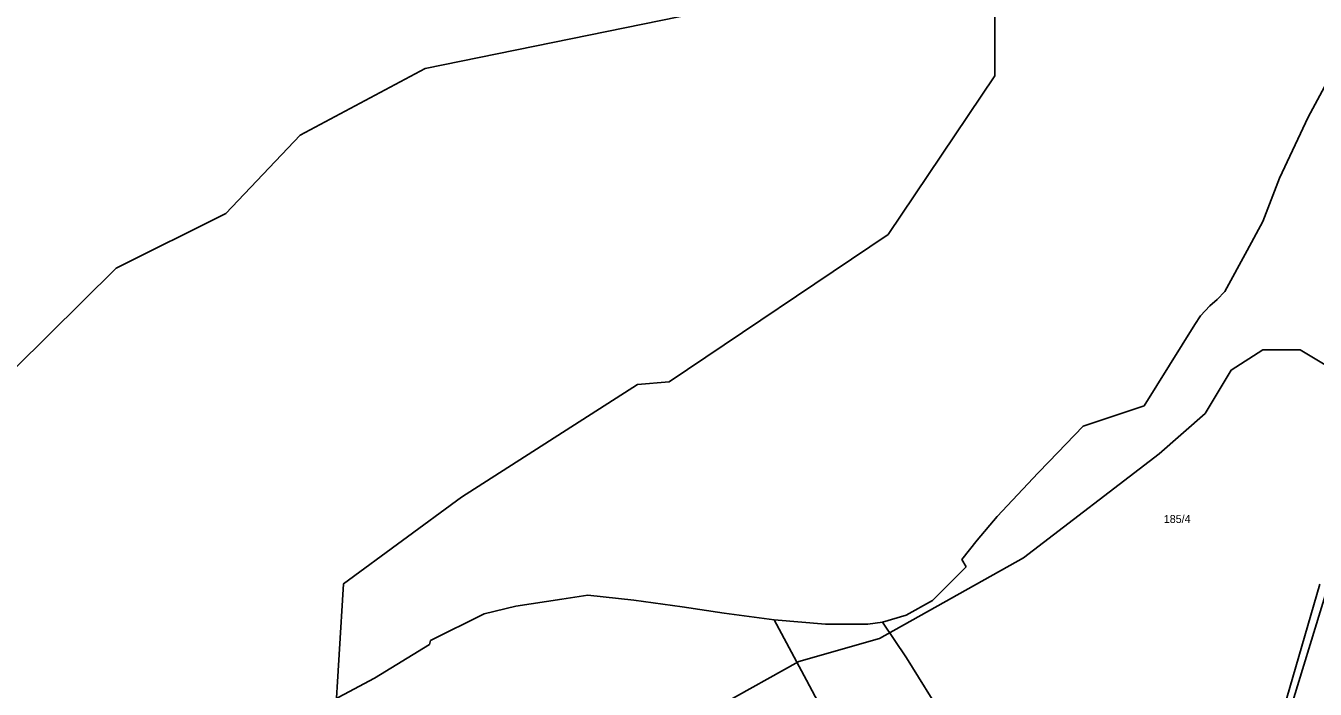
# Model space of a CAD drawing. Extents: x -564810 to -550519, y -1045831 to -1034011.
# Drawn here: x -554457 to -553635, y -1035452 to -1035030 of the extents above; entities that cross this region are included whole.
import ezdxf

# ---------------------------------------------------------------- set-up
doc = ezdxf.new("R2010")
doc.units = 0
for name, color, linetype in [('KN stav', 7, 'Continuous'), ('Parcelní čísla', 7, 'Continuous'), ('STG', 7, 'Continuous'), ('Vrstva 16', 7, 'Continuous')]:
    doc.layers.add(name, color=color, linetype=linetype)

msp = doc.modelspace()

# ---------------------------------------------------------------- linework, layer by layer
at = {"layer": 'KN stav'}
for p, q in [((-553639.69, -1035088.04), (-553618.76, -1035049.4)), ((-553657.82, -1035126.88), (-553639.69, -1035088.04)), ((-553668.61, -1035154.47), (-553657.82, -1035126.88)), ((-553678.54, -1035172.86), (-553668.61, -1035154.47)), ((-553692.66, -1035198.98), (-553678.54, -1035172.86)), ((-553697.73, -1035203.99), (-553692.66, -1035198.98)), ((-553702.24, -1035208.02), (-553697.73, -1035203.99)), ((-553711.8, -1035220.04), (-553708.29, -1035214.42)), ((-553708.29, -1035214.42), (-553702.24, -1035208.02)), ((-553744.08, -1035271.7), (-553711.8, -1035220.04)), ((-553770.4, -1035280.58), (-553744.08, -1035271.7)), ((-553783.06, -1035284.85), (-553770.4, -1035280.58)), ((-553804.96, -1035307.4), (-553783.06, -1035284.85)), ((-553811.76, -1035314.41), (-553804.96, -1035307.4)), ((-553837.84, -1035342.36), (-553811.76, -1035314.41)), ((-553850.71, -1035357.37), (-553837.84, -1035342.36)), ((-553860.33, -1035369.59), (-553850.71, -1035357.37)), ((-553857.66, -1035374.38), (-553860.33, -1035369.59)), ((-553879.12, -1035395.7), (-553857.66, -1035374.38)), ((-553632.12, -1035385.31), (-553657.9, -1035474.02)), ((-554144.79, -1035399.36), (-554115.43, -1035395)), ((-554115.43, -1035395), (-554098.82, -1035392.43)), ((-554098.82, -1035392.43), (-554069.56, -1035395.53)), ((-554069.56, -1035395.53), (-554038.75, -1035399.9)), ((-553895.88, -1035405.13), (-553879.12, -1035395.7)), ((-553654, -1035474.49), (-553628.02, -1035389.8)), ((-554199.07, -1035421.25), (-554164.9, -1035404.3)), ((-554164.9, -1035404.3), (-554144.79, -1035399.36)), ((-554038.75, -1035399.9), (-554011.88, -1035403.87)), ((-554011.88, -1035403.87), (-553979.98, -1035408.05)), ((-553979.98, -1035408.05), (-553947.38, -1035410.74)), ((-553959.44, -1035446.41), (-553979.98, -1035408.05)), ((-553947.38, -1035410.74), (-553920.36, -1035410.78)), ((-553920.36, -1035410.78), (-553910.96, -1035409.62)), ((-553910.96, -1035409.62), (-553895.88, -1035405.13)), ((-553910.96, -1035409.62), (-553895.72, -1035432.24)), ((-554234.84, -1035445.2), (-554199.68, -1035423.85)), ((-554199.68, -1035423.85), (-554199.07, -1035421.25)), ((-553895.72, -1035432.24), (-553818.07, -1035557.12)), ((-554273.87, -1035466.09), (-554234.84, -1035445.2)), ((-553891.75, -1035573.45), (-553959.44, -1035446.41))]:
    msp.add_line(p, q, dxfattribs=at)
at = {"layer": 'STG'}
msp.add_lwpolyline([(-553617.1, -1035252.75), (-553644.66, -1035236.21), (-553668.54, -1035236.21), (-553688.75, -1035249.07), (-553705.29, -1035276.63), (-553734.68, -1035302.36), (-553821.02, -1035368.51), (-553912.88, -1035419.97), (-553964.32, -1035434.67), (-554013.92, -1035462.23), (-554032.29, -1035478.77), (-554076.38, -1035526.55), (-554125.98, -1035544.92), (-554171.91, -1035552.27), (-554212.32, -1035533.9), (-554238.04, -1035511.85), (-554260.09, -1035475.09), (-554254.58, -1035385.05), (-554179.26, -1035329.92), (-554067.19, -1035258.26), (-554046.99, -1035256.42), (-553907.37, -1035162.7), (-553839.39, -1035061.64), (-553839.39, -1035010.18)], dxfattribs=at)
at = {"layer": 'Vrstva 16'}
msp.add_lwpolyline([(-555036.21, -1035719.52), (-554909.15, -1035614.83), (-554704.85, -1035477.74), (-554572.8, -1035385.52), (-554550.38, -1035333.17), (-554399.41, -1035184.12), (-554329.65, -1035149.22), (-554282.31, -1035099.37), (-554202.58, -1035056.99), (-553970.88, -1035009.64), (-553838.83, -1034982.22), (-553771.56, -1034907.44), (-553734.2, -1034814.22), (-553736.7, -1034739.44), (-553784.03, -1034649.71), (-553833.86, -1034550), (-553861.27, -1034470.24), (-553858.78, -1034338.14), (-553846.32, -1034158.67)], dxfattribs=at)

# ---------------------------------------------------------------- texts
at = {"layer": 'Parcelní čísla'}
msp.add_text('185/4', height=5.1, dxfattribs=at).set_placement((-553731.66, -1035346.39))

doc.saveas('drawing.dxf')
